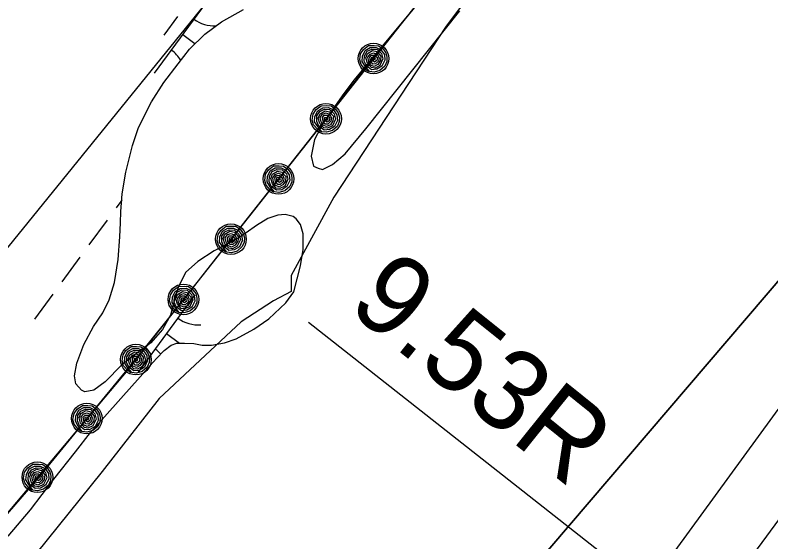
# Model space of a CAD drawing. Extents: x 3905714 to 3926767, y 183354 to 205755.
# Drawn here: x 3920239.4 to 3920633.4, y 199588 to 199862.7 of the extents above; entities that cross this region are included whole.
import ezdxf

# ---------------------------------------------------------------- set-up
doc = ezdxf.new("R2010")
doc.units = 0
for name, color, linetype in [('V-LEVE-TOET', 7, 'Continuous'), ('V-RIVR-EDGE', 7, 'Continuous'), ('V-RRAP-FSHR', 7, 'Continuous'), ('V-STRM-FMON', 7, 'Continuous'), ('V-TOPO-DPTH', 7, 'Continuous'), ('V-TOPO-MINR', 7, 'Continuous'), ('V-TOPO-SHOR', 7, 'Continuous'), ('V-UTIL-LINE', 7, 'Continuous'), ('V-WETL-SWMP', 7, 'Continuous')]:
    doc.layers.add(name, color=color, linetype=linetype)

msp = doc.modelspace()

# ---------------------------------------------------------------- linework, layer by layer
at = {"layer": 'V-LEVE-TOET'}
msp.add_line((3920392.37, 199702.52), (3920562.68, 199568.68), dxfattribs=at)
at = {"layer": 'V-RIVR-EDGE'}
for points in [[(3920561.5, 199977.31), (3920545.94, 199959.19), (3920520.85, 199932.24), (3920464.17, 199856.97), (3920405.63, 199767.77), (3920383.33, 199726.88), (3920383.33, 199718.52), (3920374.15, 199713.66)], [(3920374.1, 199713.61), (3920357.31, 199702.72), (3920314.57, 199662.77), (3920284.83, 199624.67), (3920250.45, 199581.93), (3920228.15, 199557.77), (3920203.99, 199532.68), (3920171.47, 199496.44), (3920109.21, 199433.25)]]:
    msp.add_lwpolyline(points, dxfattribs=at)
at = {"layer": 'V-RRAP-FSHR'}
for points in [[(3920550.73, 199986.15), (3920465.47, 199889.75), (3920298.23, 199677.79), (3920139.49, 199489.33), (3919997.75, 199341.58), (3919796.48, 199112.58), (3919711.59, 199013.66), (3919605.08, 198882.24), (3919551.75, 198826.91)], [(3920529.53, 199962.18), (3920503.34, 199932.22), (3920476.54, 199902.26), (3920451.4, 199871.45), (3920426.26, 199840.52), (3920401.49, 199808.65), (3920376.71, 199777.25), (3920351.93, 199745.85), (3920327.16, 199714.44), (3920302.38, 199683.42), (3920276.78, 199652.31), (3920251.8, 199621.72), (3920225.24, 199591.13), (3920199.47, 199560.54), (3920173.7, 199529.95), (3920147.93, 199499.35), (3920120.87, 199469.92), (3920093.18, 199441.56), (3920065.49, 199412.19), (3920037.8, 199383.32), (3920010.11, 199354.46), (3919983.13, 199324.94), (3919956.72, 199294.9)], [(3920423.68, 199833.2), (3920421.97, 199834.4), (3920419.81, 199836.85), (3920419.08, 199839.33), (3920419.54, 199842.51), (3920421.08, 199844.79), (3920423.72, 199846.81), (3920426.62, 199846.9), (3920428.89, 199846.75), (3920431.21, 199845.11), (3920432.68, 199843.05), (3920433.26, 199840.77), (3920433.19, 199838.55), (3920432.18, 199836.14), (3920429.58, 199833.84), (3920426.52, 199832.98), (3920424.13, 199833.26), (3920421.95, 199836.02), (3920420.34, 199838.52), (3920420.49, 199841.3), (3920421.92, 199844.2), (3920424.59, 199845.79), (3920427.6, 199845.83), (3920430.14, 199844.65), (3920431.92, 199842.13), (3920432.18, 199839.16), (3920430.67, 199836.07), (3920428.01, 199834.44), (3920425.23, 199834.14), (3920422.54, 199836.15), (3920421.45, 199838.69), (3920421.53, 199841.53), (3920423.02, 199843.85), (3920425.41, 199844.99), (3920428.16, 199844.79), (3920430.46, 199842.65), (3920431.2, 199839.9), (3920429.57, 199836.38), (3920427.04, 199835.1), (3920425.14, 199835.29), (3920423.1, 199837.57), (3920422.25, 199840.33), (3920423.15, 199842.6), (3920425.76, 199844.15), (3920428.07, 199843.64), (3920430.13, 199841.34), (3920429.92, 199838.94), (3920428.53, 199836.94), (3920426.6, 199835.96), (3920424.66, 199836.67), (3920423.75, 199838.44), (3920423.29, 199840.7), (3920424.49, 199842.4), (3920426.33, 199843.08), (3920428.34, 199842.23), (3920429.13, 199840.49), (3920428.83, 199838.75), (3920427.22, 199837.22), (3920425.89, 199837.19), (3920424.7, 199838.8), (3920424.42, 199840.71), (3920425.28, 199841.85), (3920426.85, 199841.85), (3920428.26, 199840.62), (3920427.93, 199839.02), (3920426.86, 199838.22), (3920425.5, 199839.15), (3920425.45, 199840.79), (3920426.62, 199840.94), (3920427.17, 199839.95), (3920426.83, 199839.18), (3920426.23, 199840.02)], [(3920398.9, 199801.8), (3920397.2, 199802.99), (3920395.03, 199805.45), (3920394.3, 199807.92), (3920394.76, 199811.1), (3920396.31, 199813.39), (3920398.94, 199815.41), (3920401.85, 199815.5), (3920404.12, 199815.35), (3920406.43, 199813.71), (3920407.91, 199811.65), (3920408.49, 199809.37), (3920408.42, 199807.15), (3920407.41, 199804.74), (3920404.81, 199802.43), (3920401.74, 199801.57), (3920399.35, 199801.85), (3920397.17, 199804.62), (3920395.57, 199807.11), (3920395.72, 199809.9), (3920397.15, 199812.8), (3920399.81, 199814.39), (3920402.83, 199814.43), (3920405.36, 199813.25), (3920407.14, 199810.73), (3920407.41, 199807.76), (3920405.9, 199804.67), (3920403.23, 199803.04), (3920400.46, 199802.73), (3920397.76, 199804.75), (3920396.67, 199807.29), (3920396.75, 199810.13), (3920398.25, 199812.45), (3920400.64, 199813.59), (3920403.39, 199813.39), (3920405.68, 199811.24), (3920406.42, 199808.5), (3920404.8, 199804.98), (3920402.26, 199803.7), (3920400.36, 199803.89), (3920398.32, 199806.17), (3920397.48, 199808.92), (3920398.38, 199811.2), (3920400.98, 199812.75), (3920403.29, 199812.23), (3920405.36, 199809.94), (3920405.14, 199807.54), (3920403.75, 199805.54), (3920401.83, 199804.56), (3920399.89, 199805.27), (3920398.97, 199807.04), (3920398.52, 199809.3), (3920399.71, 199811), (3920401.55, 199811.68), (3920403.56, 199810.83), (3920404.35, 199809.09), (3920404.06, 199807.35), (3920402.45, 199805.82), (3920401.12, 199805.79), (3920399.93, 199807.4), (3920399.64, 199809.3), (3920400.51, 199810.45), (3920402.07, 199810.44), (3920403.48, 199809.21), (3920403.15, 199807.61), (3920402.08, 199806.82), (3920400.72, 199807.74), (3920400.67, 199809.38), (3920401.84, 199809.54), (3920402.4, 199808.55), (3920402.05, 199807.77), (3920401.45, 199808.62)], [(3920374.12, 199770.4), (3920372.42, 199771.59), (3920370.26, 199774.05), (3920369.53, 199776.52), (3920369.99, 199779.7), (3920371.53, 199781.99), (3920374.17, 199784.01), (3920377.07, 199784.1), (3920379.34, 199783.95), (3920381.66, 199782.31), (3920383.13, 199780.25), (3920383.71, 199777.97), (3920383.64, 199775.75), (3920382.63, 199773.34), (3920380.03, 199771.03), (3920376.96, 199770.17), (3920374.58, 199770.45), (3920372.4, 199773.21), (3920370.79, 199775.71), (3920370.94, 199778.5), (3920372.37, 199781.4), (3920375.04, 199782.98), (3920378.05, 199783.03), (3920380.59, 199781.85), (3920382.36, 199779.33), (3920382.63, 199776.36), (3920381.12, 199773.27), (3920378.46, 199771.64), (3920375.68, 199771.33), (3920372.98, 199773.35), (3920371.89, 199775.89), (3920371.98, 199778.73), (3920373.47, 199781.05), (3920375.86, 199782.18), (3920378.61, 199781.99), (3920380.91, 199779.84), (3920381.65, 199777.1), (3920380.02, 199773.57), (3920377.48, 199772.29), (3920375.59, 199772.49), (3920373.55, 199774.77), (3920372.7, 199777.52), (3920373.6, 199779.79), (3920376.21, 199781.35), (3920378.52, 199780.83), (3920380.58, 199778.53), (3920380.36, 199776.13), (3920378.98, 199774.14), (3920377.05, 199773.16), (3920375.11, 199773.87), (3920374.19, 199775.64), (3920373.74, 199777.89), (3920374.94, 199779.6), (3920376.77, 199780.27), (3920378.79, 199779.43), (3920379.58, 199777.69), (3920379.28, 199775.94), (3920377.67, 199774.42), (3920376.34, 199774.39), (3920375.15, 199776), (3920374.86, 199777.9), (3920375.73, 199779.05), (3920377.29, 199779.04), (3920378.71, 199777.81), (3920378.38, 199776.21), (3920377.3, 199775.42), (3920375.94, 199776.34), (3920375.9, 199777.98), (3920377.06, 199778.14), (3920377.62, 199777.14), (3920377.27, 199776.37), (3920376.67, 199777.22)], [(3920349.35, 199739), (3920347.65, 199740.19), (3920345.48, 199742.64), (3920344.75, 199745.12), (3920345.21, 199748.3), (3920346.75, 199750.58), (3920349.39, 199752.61), (3920352.29, 199752.7), (3920354.56, 199752.55), (3920356.88, 199750.9), (3920358.35, 199748.85), (3920358.93, 199746.56), (3920358.86, 199744.35), (3920357.85, 199741.94), (3920355.25, 199739.63), (3920352.19, 199738.77), (3920349.8, 199739.05), (3920347.62, 199741.81), (3920346.01, 199744.31), (3920346.16, 199747.1), (3920347.59, 199750), (3920350.26, 199751.58), (3920353.27, 199751.62), (3920355.81, 199750.45), (3920357.59, 199747.93), (3920357.85, 199744.96), (3920356.34, 199741.86), (3920353.68, 199740.24), (3920350.9, 199739.93), (3920348.21, 199741.95), (3920347.12, 199744.48), (3920347.2, 199747.33), (3920348.7, 199749.65), (3920351.08, 199750.78), (3920353.83, 199750.59), (3920356.13, 199748.44), (3920356.87, 199745.7), (3920355.24, 199742.17), (3920352.71, 199740.89), (3920350.81, 199741.08), (3920348.77, 199743.36), (3920347.92, 199746.12), (3920348.82, 199748.39), (3920351.43, 199749.95), (3920353.74, 199749.43), (3920355.8, 199747.13), (3920355.59, 199744.73), (3920354.2, 199742.74), (3920352.27, 199741.76), (3920350.33, 199742.47), (3920349.42, 199744.23), (3920348.96, 199746.49), (3920350.16, 199748.2), (3920352, 199748.87), (3920354.01, 199748.02), (3920354.8, 199746.29), (3920354.51, 199744.54), (3920352.89, 199743.02), (3920351.56, 199742.99), (3920350.38, 199744.6), (3920350.09, 199746.5), (3920350.95, 199747.64), (3920352.52, 199747.64), (3920353.93, 199746.41), (3920353.6, 199744.81), (3920352.53, 199744.02), (3920351.17, 199744.94), (3920351.12, 199746.58), (3920352.29, 199746.74), (3920352.84, 199745.74), (3920352.5, 199744.97), (3920351.9, 199745.82)], [(3920324.57, 199707.59), (3920322.87, 199708.79), (3920320.7, 199711.24), (3920319.97, 199713.72), (3920320.43, 199716.9), (3920321.98, 199719.18), (3920324.61, 199721.2), (3920327.52, 199721.3), (3920329.79, 199721.15), (3920332.1, 199719.5), (3920333.58, 199717.45), (3920334.16, 199715.16), (3920334.08, 199712.95), (3920333.08, 199710.54), (3920330.48, 199708.23), (3920327.41, 199707.37), (3920325.02, 199707.65), (3920322.84, 199710.41), (3920321.24, 199712.91), (3920321.39, 199715.7), (3920322.82, 199718.6), (3920325.48, 199720.18), (3920328.5, 199720.22), (3920331.03, 199719.04), (3920332.81, 199716.52), (3920333.08, 199713.55), (3920331.57, 199710.46), (3920328.9, 199708.83), (3920326.13, 199708.53), (3920323.43, 199710.54), (3920322.34, 199713.08), (3920322.42, 199715.92), (3920323.92, 199718.25), (3920326.31, 199719.38), (3920329.06, 199719.18), (3920331.35, 199717.04), (3920332.09, 199714.29), (3920330.47, 199710.77), (3920327.93, 199709.49), (3920326.03, 199709.68), (3920323.99, 199711.96), (3920323.15, 199714.72), (3920324.05, 199716.99), (3920326.65, 199718.55), (3920328.96, 199718.03), (3920331.03, 199715.73), (3920330.81, 199713.33), (3920329.42, 199711.33), (3920327.5, 199710.36), (3920325.56, 199711.07), (3920324.64, 199712.83), (3920324.19, 199715.09), (3920325.38, 199716.79), (3920327.22, 199717.47), (3920329.23, 199716.62), (3920330.02, 199714.88), (3920329.73, 199713.14), (3920328.12, 199711.62), (3920326.79, 199711.58), (3920325.6, 199713.19), (3920325.31, 199715.1), (3920326.18, 199716.24), (3920327.74, 199716.24), (3920329.16, 199715.01), (3920328.82, 199713.41), (3920327.75, 199712.61), (3920326.39, 199713.54), (3920326.34, 199715.18), (3920327.51, 199715.34), (3920328.07, 199714.34), (3920327.72, 199713.57), (3920327.12, 199714.42)], [(3920299.79, 199676.19), (3920298.09, 199677.39), (3920295.93, 199679.84), (3920295.2, 199682.32), (3920295.66, 199685.5), (3920297.2, 199687.78), (3920299.83, 199689.8), (3920302.74, 199689.89), (3920305.01, 199689.74), (3920307.33, 199688.1), (3920308.8, 199686.05), (3920309.38, 199683.76), (3920309.31, 199681.54), (3920308.3, 199679.13), (3920305.7, 199676.83), (3920302.63, 199675.96), (3920300.25, 199676.25), (3920298.07, 199679.01), (3920296.46, 199681.51), (3920296.61, 199684.3), (3920298.04, 199687.19), (3920300.71, 199688.78), (3920303.72, 199688.82), (3920306.26, 199687.64), (3920308.03, 199685.12), (3920308.3, 199682.15), (3920306.79, 199679.06), (3920304.13, 199677.43), (3920301.35, 199677.13), (3920298.66, 199679.14), (3920297.56, 199681.68), (3920297.65, 199684.52), (3920299.14, 199686.84), (3920301.53, 199687.98), (3920304.28, 199687.78), (3920306.58, 199685.64), (3920307.32, 199682.89), (3920305.69, 199679.37), (3920303.15, 199678.09), (3920301.26, 199678.28), (3920299.22, 199680.56), (3920298.37, 199683.32), (3920299.27, 199685.59), (3920301.88, 199687.15), (3920304.19, 199686.63), (3920306.25, 199684.33), (3920306.04, 199681.93), (3920304.65, 199679.93), (3920302.72, 199678.95), (3920300.78, 199679.66), (3920299.86, 199681.43), (3920299.41, 199683.69), (3920300.6, 199685.39), (3920302.44, 199686.07), (3920304.46, 199685.22), (3920305.25, 199683.48), (3920304.95, 199681.74), (3920303.34, 199680.21), (3920302.01, 199680.18), (3920300.82, 199681.79), (3920300.54, 199683.7), (3920301.4, 199684.84), (3920302.96, 199684.84), (3920304.38, 199683.61), (3920304.05, 199682.01), (3920302.97, 199681.21), (3920301.61, 199682.14), (3920301.57, 199683.78), (3920302.74, 199683.93), (3920303.29, 199682.94), (3920302.94, 199682.17), (3920302.34, 199683.01)], [(3920273.97, 199645.55), (3920272.31, 199646.8), (3920270.22, 199649.32), (3920269.58, 199651.82), (3920270.14, 199654.98), (3920271.75, 199657.22), (3920274.45, 199659.15), (3920277.36, 199659.15), (3920279.62, 199658.93), (3920281.88, 199657.21), (3920283.29, 199655.11), (3920283.8, 199652.81), (3920283.65, 199650.59), (3920282.57, 199648.22), (3920279.89, 199645.99), (3920276.8, 199645.23), (3920274.43, 199645.59), (3920272.34, 199648.42), (3920270.81, 199650.97), (3920271.05, 199653.75), (3920272.57, 199656.6), (3920275.29, 199658.1), (3920278.3, 199658.05), (3920280.8, 199656.79), (3920282.49, 199654.21), (3920282.66, 199651.24), (3920281.06, 199648.19), (3920278.34, 199646.65), (3920275.56, 199646.43), (3920272.93, 199648.54), (3920271.92, 199651.11), (3920272.09, 199653.95), (3920273.66, 199656.22), (3920276.08, 199657.28), (3920278.83, 199656.99), (3920281.05, 199654.77), (3920281.71, 199652.01), (3920279.97, 199648.54), (3920277.39, 199647.34), (3920275.5, 199647.59), (3920273.54, 199649.94), (3920272.78, 199652.72), (3920273.75, 199654.96), (3920276.41, 199656.43), (3920278.7, 199655.84), (3920280.69, 199653.48), (3920280.39, 199651.08), (3920278.94, 199649.13), (3920276.98, 199648.22), (3920275.07, 199648.99), (3920274.21, 199650.78), (3920273.83, 199653.05), (3920275.08, 199654.72), (3920276.94, 199655.33), (3920278.92, 199654.43), (3920279.66, 199652.66), (3920279.31, 199650.93), (3920277.65, 199649.46), (3920276.32, 199649.47), (3920275.18, 199651.11), (3920274.95, 199653.03), (3920275.85, 199654.14), (3920277.42, 199654.09), (3920278.79, 199652.82), (3920278.41, 199651.23), (3920277.31, 199650.47), (3920275.98, 199651.43), (3920275.99, 199653.07), (3920277.16, 199653.2), (3920277.68, 199652.18), (3920277.31, 199651.42), (3920276.74, 199652.29)], [(3920248.2, 199614.96), (3920246.54, 199616.21), (3920244.46, 199618.73), (3920243.81, 199621.23), (3920244.37, 199624.39), (3920245.98, 199626.62), (3920248.68, 199628.56), (3920251.59, 199628.56), (3920253.85, 199628.34), (3920256.11, 199626.62), (3920257.52, 199624.52), (3920258.03, 199622.22), (3920257.88, 199620), (3920256.8, 199617.62), (3920254.12, 199615.4), (3920251.03, 199614.64), (3920248.66, 199615), (3920246.57, 199617.83), (3920245.04, 199620.38), (3920245.28, 199623.16), (3920246.8, 199626.01), (3920249.52, 199627.51), (3920252.53, 199627.46), (3920255.03, 199626.2), (3920256.72, 199623.62), (3920256.9, 199620.64), (3920255.29, 199617.6), (3920252.57, 199616.06), (3920249.79, 199615.84), (3920247.16, 199617.94), (3920246.15, 199620.51), (3920246.32, 199623.35), (3920247.89, 199625.63), (3920250.31, 199626.68), (3920253.06, 199626.4), (3920255.28, 199624.18), (3920255.94, 199621.41), (3920254.2, 199617.94), (3920251.62, 199616.75), (3920249.73, 199617), (3920247.77, 199619.34), (3920247.01, 199622.12), (3920247.98, 199624.37), (3920250.64, 199625.84), (3920252.93, 199625.25), (3920254.92, 199622.88), (3920254.62, 199620.49), (3920253.17, 199618.54), (3920251.21, 199617.62), (3920249.3, 199618.4), (3920248.44, 199620.19), (3920248.06, 199622.46), (3920249.31, 199624.13), (3920251.17, 199624.74), (3920253.15, 199623.83), (3920253.89, 199622.07), (3920253.54, 199620.34), (3920251.88, 199618.86), (3920250.55, 199618.88), (3920249.41, 199620.52), (3920249.18, 199622.43), (3920250.08, 199623.55), (3920251.65, 199623.5), (3920253.02, 199622.22), (3920252.64, 199620.63), (3920251.54, 199619.87), (3920250.21, 199620.84), (3920250.22, 199622.48), (3920251.39, 199622.6), (3920251.91, 199621.59), (3920251.54, 199620.83), (3920250.97, 199621.7)]]:
    msp.add_lwpolyline(points, dxfattribs=at)
for centre in [(3920426.26, 199840.05), (3920401.49, 199808.65), (3920376.71, 199777.25), (3920351.93, 199745.85), (3920327.16, 199714.44), (3920302.38, 199683.04), (3920276.78, 199652.31), (3920251.01, 199621.72)]:
    msp.add_circle(centre, 8, dxfattribs=at)
at = {"layer": 'V-TOPO-DPTH'}
for points in [[(3920186.52, 199204.96), (3920188.66, 199206.34), (3920190.07, 199207.35), (3920192.72, 199209.6), (3920216.04, 199231.62), (3920217.63, 199233.33), (3920218.54, 199234.39), (3920734.51, 199837.88)], [(3920788.48, 199794.34), (3920777.89, 199781.4), (3920709.31, 199697.21), (3920314.84, 199161.48), (3920314.4, 199159.72), (3920313.51, 199157.98), (3920276.75, 199111.77)], [(3920788.48, 199794.34), (3920777.89, 199781.4), (3920709.31, 199697.21), (3920314.84, 199161.48), (3920314.4, 199159.72), (3920313.51, 199157.98), (3920276.75, 199111.77), (3920307.95, 199059.12)]]:
    msp.add_lwpolyline(points, dxfattribs=at)
at = {"layer": 'V-TOPO-MINR'}
for points in [[(3920734.51, 199837.88), (3920218.54, 199234.39), (3920217.63, 199233.33), (3920216.04, 199231.62), (3920192.72, 199209.6), (3920190.07, 199207.35), (3920188.66, 199206.34), (3920186.52, 199204.96)], [(3920762.73, 199815.11), (3920733.97, 199779.71), (3920694.61, 199730.91), (3920655.36, 199682.03), (3920288.01, 199178.22), (3920288.26, 199177.83), (3920288.46, 199177.45), (3920288.48, 199177.26), (3920288.44, 199177.07), (3920288.35, 199176.89), (3920279.63, 199165.94), (3920278.76, 199164.9), (3920276.87, 199162.96), (3920274.82, 199161.19), (3920271.58, 199158.72), (3920242.98, 199138.2)], [(3920788.48, 199794.34), (3920777.89, 199781.4), (3920709.31, 199697.21), (3920314.84, 199161.48), (3920314.4, 199159.72), (3920313.51, 199157.98), (3920276.75, 199111.77)]]:
    msp.add_lwpolyline(points, dxfattribs=at)
at = {"layer": 'V-TOPO-SHOR'}
for points in [[(3920473.48, 199897.9), (3920416.03, 199828.78), (3920409.88, 199820.53), (3920405.01, 199813.57), (3920400.4, 199807.12), (3920395.54, 199797.85), (3920393.76, 199789.1), (3920395.06, 199783.95), (3920397.38, 199782.93), (3920399.7, 199782.16), (3920404.83, 199784.75), (3920411.51, 199790.43), (3920422.28, 199803.33), (3920471.25, 199864.96)], [(3920330.31, 199845.01), (3920338.26, 199852.75), (3920346.99, 199859.21), (3920358.55, 199865.67)], [(3920235.81, 199591.05), (3920247.35, 199604.72), (3920259.66, 199620.71), (3920270.94, 199634.89), (3920278.63, 199644.95), (3920286.07, 199653.2), (3920294.54, 199662.74), (3920304.54, 199674.09), (3920311.21, 199681.57), (3920313.52, 199683.89), (3920316.85, 199687.51), (3920317.11, 199687.76), (3920320.7, 199690.6), (3920323.79, 199691.64), (3920327.65, 199691.65), (3920332.54, 199691.41), (3920336.91, 199690.65), (3920341.8, 199690.66), (3920348.49, 199691.71), (3920354.66, 199693.79), (3920363.91, 199698.96), (3920371.61, 199704.38), (3920380.59, 199712.64), (3920384.69, 199718.31), (3920388.26, 199731.96), (3920389.52, 199740.45), (3920389.5, 199748.69), (3920388.2, 199753.57), (3920385.87, 199756.4), (3920384.33, 199757.68), (3920380.21, 199758.7), (3920376.35, 199758.43), (3920371.21, 199756.61), (3920365.3, 199752.99), (3920359.91, 199749.12), (3920355.28, 199746.28), (3920349.89, 199743.17), (3920343.21, 199739.81), (3920334.73, 199734.12), (3920328.32, 199728.45), (3920324.48, 199720.72), (3920322.44, 199714.28), (3920320.4, 199706.3), (3920316.31, 199698.83), (3920310.15, 199691.86), (3920302.7, 199686.18), (3920295, 199680.24), (3920286.28, 199671.47), (3920280.37, 199667.08), (3920275.74, 199666.29), (3920273.94, 199667.06), (3920271.1, 199670.4), (3920270.32, 199674.51), (3920271.58, 199681.21), (3920275.16, 199690.99), (3920280.28, 199700.27), (3920285.15, 199707.49), (3920288.48, 199714.19), (3920291.28, 199723.2), (3920293.05, 199735.3), (3920294.04, 199747.13), (3920294.28, 199754.34), (3920294.52, 199760.26), (3920295.27, 199769.52), (3920297.04, 199780.85), (3920300.6, 199794.75), (3920303.66, 199804.02), (3920310.57, 199817.42), (3920316.98, 199827.48), (3920324.41, 199837.27), (3920330.31, 199845.01)]]:
    msp.add_lwpolyline(points, dxfattribs=at)
at = {"layer": 'V-UTIL-LINE'}
msp.add_lwpolyline([(3920481.64, 200045.37), (3917672.78, 196581.37), (3917218.41, 196910.18)], dxfattribs=at)
at = {"layer": 'V-WETL-SWMP'}
for p, q in [((3920473.47, 199897.9), (3920416.03, 199828.78)), ((3920341.53, 199872.68), (3920311.98, 199832.35)), ((3920346.99, 199859.21), (3920358.55, 199865.67)), ((3920422.28, 199803.33), (3920471.25, 199864.96)), ((3920324.08, 199861.92), (3920316.99, 199852.24)), ((3920338.26, 199852.75), (3920346.99, 199859.21)), ((3920326.76, 199852.52), (3920333.18, 199847.81)), ((3920330.31, 199845.01), (3920338.26, 199852.75)), ((3920324.41, 199837.27), (3920330.31, 199845.01)), ((3920316.98, 199827.48), (3920324.41, 199837.27)), ((3920310.57, 199817.42), (3920316.98, 199827.48)), ((3920416.03, 199828.78), (3920409.88, 199820.53)), ((3920303.66, 199804.02), (3920310.57, 199817.42)), ((3920409.88, 199820.53), (3920405.01, 199813.57)), ((3920405.01, 199813.57), (3920400.4, 199807.12)), ((3920400.4, 199807.12), (3920395.54, 199797.85)), ((3920300.6, 199794.75), (3920303.66, 199804.02)), ((3920411.51, 199790.43), (3920422.28, 199803.33)), ((3920395.54, 199797.85), (3920393.76, 199789.1)), ((3920297.04, 199780.85), (3920300.6, 199794.75)), ((3920404.83, 199784.75), (3920411.51, 199790.43)), ((3920393.76, 199789.1), (3920395.06, 199783.95)), ((3920395.06, 199783.95), (3920397.38, 199782.93)), ((3920397.38, 199782.93), (3920399.7, 199782.16)), ((3920399.7, 199782.16), (3920404.83, 199784.75)), ((3920295.27, 199769.52), (3920297.04, 199780.85)), ((3920295, 199766.25), (3920292.08, 199762.26)), ((3920294.52, 199760.26), (3920295.27, 199769.52)), ((3920294.28, 199754.34), (3920294.52, 199760.26)), ((3920376.35, 199758.43), (3920371.21, 199756.61)), ((3920380.21, 199758.7), (3920376.35, 199758.43)), ((3920384.33, 199757.68), (3920380.21, 199758.7)), ((3920287.36, 199755.81), (3920277.9, 199742.9)), ((3920294.04, 199747.14), (3920294.28, 199754.34)), ((3920371.21, 199756.61), (3920365.3, 199752.99)), ((3920385.87, 199756.4), (3920384.33, 199757.68)), ((3920388.2, 199753.57), (3920385.87, 199756.4)), ((3920365.3, 199752.99), (3920359.91, 199749.12)), ((3920389.5, 199748.69), (3920388.2, 199753.57)), ((3920293.05, 199735.3), (3920294.04, 199747.14)), ((3920359.91, 199749.12), (3920355.28, 199746.28)), ((3920389.52, 199740.45), (3920389.5, 199748.69)), ((3920349.89, 199743.17), (3920343.21, 199739.81)), ((3920355.28, 199746.28), (3920349.89, 199743.17)), ((3920343.21, 199739.81), (3920334.73, 199734.13)), ((3920388.26, 199731.96), (3920389.52, 199740.45)), ((3920273.17, 199736.45), (3920263.72, 199723.54)), ((3920291.28, 199723.2), (3920293.05, 199735.3)), ((3920334.73, 199734.13), (3920328.32, 199728.45)), ((3920384.69, 199718.31), (3920388.26, 199731.96)), ((3920328.32, 199728.45), (3920324.48, 199720.72)), ((3920288.48, 199714.18), (3920291.28, 199723.2)), ((3920324.48, 199720.72), (3920322.44, 199714.28)), ((3920258.99, 199717.09), (3920249.53, 199704.18)), ((3920333.17, 199716.76), (3920303.62, 199676.43)), ((3920380.59, 199712.64), (3920384.69, 199718.31)), ((3920285.15, 199707.49), (3920288.48, 199714.18)), ((3920322.44, 199714.28), (3920320.4, 199706.3)), ((3920371.61, 199704.38), (3920380.59, 199712.64)), ((3920280.28, 199700.27), (3920285.15, 199707.49)), ((3920320.4, 199706.3), (3920316.31, 199698.83)), ((3920363.91, 199698.96), (3920371.61, 199704.38)), ((3920275.16, 199690.99), (3920280.28, 199700.27)), ((3920316.31, 199698.83), (3920310.15, 199691.86)), ((3920318.4, 199696.6), (3920325.15, 199691.64)), ((3920354.66, 199693.79), (3920363.91, 199698.96)), ((3920310.15, 199691.86), (3920302.71, 199686.18)), ((3920320.7, 199690.6), (3920323.79, 199691.64)), ((3920323.79, 199691.64), (3920327.65, 199691.65)), ((3920327.65, 199691.65), (3920332.54, 199691.41)), ((3920332.54, 199691.41), (3920336.91, 199690.65)), ((3920341.8, 199690.66), (3920348.49, 199691.71)), ((3920348.49, 199691.71), (3920354.66, 199693.79)), ((3920271.58, 199681.2), (3920275.16, 199690.99)), ((3920313.52, 199683.89), (3920316.85, 199687.51)), ((3920316.85, 199687.51), (3920317.11, 199687.76)), ((3920317.11, 199687.76), (3920320.7, 199690.6)), ((3920336.91, 199690.65), (3920341.8, 199690.66)), ((3920302.71, 199686.18), (3920295, 199680.24)), ((3920311.21, 199681.57), (3920313.52, 199683.89)), ((3920270.32, 199674.51), (3920271.58, 199681.2)), ((3920295, 199680.24), (3920286.28, 199671.47)), ((3920304.54, 199674.09), (3920311.21, 199681.57)), ((3920271.1, 199670.4), (3920270.32, 199674.51)), ((3920294.54, 199662.74), (3920304.54, 199674.09)), ((3920273.94, 199667.06), (3920271.1, 199670.4)), ((3920286.28, 199671.47), (3920280.37, 199667.08)), ((3920275.74, 199666.29), (3920273.94, 199667.06)), ((3920280.37, 199667.08), (3920275.74, 199666.29)), ((3920286.07, 199653.2), (3920294.54, 199662.74)), ((3920278.63, 199644.95), (3920286.07, 199653.2)), ((3920270.94, 199634.89), (3920278.63, 199644.95)), ((3920259.66, 199620.71), (3920270.94, 199634.89)), ((3920247.35, 199604.72), (3920259.66, 199620.71)), ((3920235.81, 199591.05), (3920247.35, 199604.72))]:
    msp.add_line(p, q, dxfattribs=at)
for centre, start, end in [((3920343.27, 199874.66), 233, 272.6283), ((3920310.62, 199830.1), 30.6433, 54.5436), ((3920334.91, 199718.74), 233, 274.5436), ((3920302.26, 199674.17), 41.8318, 54.5436)]:
    msp.add_arc(centre, 17.62, start, end, dxfattribs=at)

# ---------------------------------------------------------------- texts
at = {"layer": 'V-STRM-FMON'}
msp.add_text('9.53R', height=42, rotation=321.2692, dxfattribs=at).set_placement((3920411.76, 199709.58))

doc.saveas('drawing.dxf')
